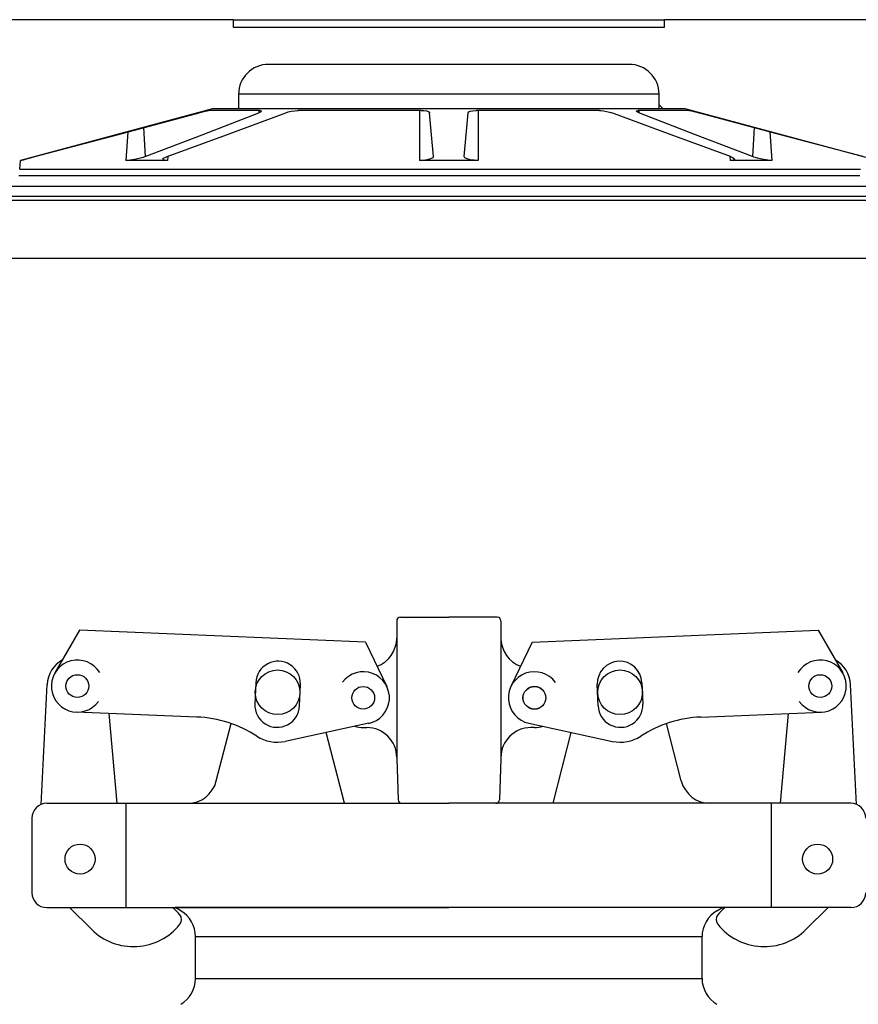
# Model space of a CAD drawing. Extents: x -169 to 2224, y 0 to 2796.
# Tile 390 of 530: x 1796 to 1803, y 978 to 986. Entities that reach past the tile are written whole.
import ezdxf

# ---------------------------------------------------------------- set-up
doc = ezdxf.new("R2010")
doc.units = 0
doc.header["$MEASUREMENT"] = 0
doc.header["$PDSIZE"] = 1
doc.layers.get('DEFPOINTS').update_dxf_attribs({"linetype": 'CONTINUOUS'})
for name, color, linetype in [('DIM', 3, 'CONTINUOUS'), ('FILL-CAP', 1, 'CONTINUOUS'), ('SPILL-BUCKET', 1, 'CONTINUOUS'), ('SWIVEL-ADAPTOR', 1, 'CONTINUOUS')]:
    doc.layers.add(name, color=color, linetype=linetype)
doc.layers.add('FREEZE-LINES', color=8, linetype='CONTINUOUS', plot=False)
doc.styles.add('SIMPLEX', font='simplex')
doc.dimstyles.new('DIM64', dxfattribs={"dimscale": 64, "dimtxt": 0.09375, "dimasz": 0.09375, "dimexe": 0.0625, "dimexo": 0.0625, "dimgap": 0.046875, "dimtad": 1, "dimdec": 4, "dimzin": 3, "dimdsep": 46, "dimlunit": 4, "dimtxsty": 'SIMPLEX', "dimcen": 0, "dimclrd": 256, "dimclre": 256, "dimclrt": 256, "dimadec": 0, "dimazin": 0, "dimtfac": 1, "dimtdec": 4, "dimtmove": 0, "dimatfit": 3, "dimfxl": 1, "dimfrac": 2, "dimtolj": 1, "dimtzin": 0, "dimarcsym": 0})

# ---------------------------------------------------------------- blocks, each defined once
blk = doc.blocks.new('*D48')
at = {"layer": 'DEFPOINTS', "color": 0, "transparency": 16777216}
for p in [(2031.7725, 978.296), (1368.5472, 978.0147), (2031.7725, 700.5233)]:
    blk.add_point(p, dxfattribs=at)
at = {"layer": 'DIM', "lineweight": -2, "transparency": 16777216}
for p, q in [((2031.7725, 974.296), (2031.7725, 696.5233)), ((1368.5472, 974.0147), (1368.5472, 696.5233)), ((1374.5472, 700.5233), (2025.7725, 700.5233))]:
    blk.add_line(p, q, dxfattribs=at)
at = {"layer": 'DIM', "transparency": 16777216}
for points in [[(1374.5472, 701.5233), (1374.5472, 699.5233), (1368.5472, 700.5233)], [(2025.7725, 701.5233), (2025.7725, 699.5233), (2031.7725, 700.5233)]]:
    blk.add_solid(points, dxfattribs=at)
at = {"layer": 'DIM', "transparency": 16777216, "insert": (1700.1599, 708.0947), "char_height": 6, "attachment_point": 5, "style": 'SIMPLEX'}
blk.add_mtext('\\A1;55\'-3 1/4" (F.V. TANK SLAB)', dxfattribs=at)

msp = doc.modelspace()

# ---------------------------------------------------------------- linework, layer by layer
at = {"layer": 'FILL-CAP', "linetype": 'Continuous'}
for p, q in [((1799.03095, 981.0008), (1799.4372, 981.0008)), ((1799.84345, 981.0008), (1799.4372, 981.0008)), ((1798.9997, 980.96955), (1798.9997, 980.8238)), ((1799.8747, 980.96955), (1799.8747, 980.8238)), ((1796.33862, 980.89067), (1796.13028, 980.53224)), ((1798.73785, 980.79219), (1796.33862, 980.89067)), ((1798.9997, 980.8238), (1798.9997, 979.8133)), ((1799.8747, 980.8238), (1799.8747, 979.8238)), ((1800.13655, 980.79219), (1802.53578, 980.89067)), ((1802.53578, 980.89067), (1802.74412, 980.53224)), ((1798.73785, 980.79219), (1798.91612, 980.4179)), ((1800.13655, 980.79219), (1799.95828, 980.4179)), ((1796.01448, 979.42883), (1796.06548, 980.43571)), ((1797.81658, 980.45094), (1797.8092, 980.27109)), ((1798.18389, 980.25571), (1798.19127, 980.43556)), ((1800.69052, 980.25571), (1800.68314, 980.43556)), ((1801.05782, 980.45094), (1801.0652, 980.27109)), ((1802.85992, 979.42883), (1802.80892, 980.43571)), ((1797.32305, 980.16218), (1796.31043, 980.20375)), ((1796.65215, 979.4383), (1796.58627, 980.19242)), ((1801.55136, 980.16218), (1802.56397, 980.20375)), ((1802.22225, 979.4383), (1802.28814, 980.19242)), ((1797.48574, 979.62606), (1797.60958, 980.10786)), ((1798.76478, 980.11001), (1798.06236, 979.95842)), ((1798.7187, 980.0738), (1798.7497, 980.0738)), ((1800.10963, 980.11001), (1800.81204, 979.95842)), ((1800.1557, 980.0738), (1800.1247, 980.0738)), ((1801.38867, 979.62606), (1801.26482, 980.10786)), ((1798.56173, 979.43906), (1798.409, 980.03323)), ((1800.31267, 979.43906), (1800.4654, 980.03323)), ((1798.9997, 979.8238), (1798.9997, 979.8133)), ((1799.8747, 979.8238), (1799.8747, 979.8133)), ((1798.9997, 979.8133), (1799.01174, 979.46846)), ((1799.8747, 979.8133), (1799.86266, 979.46846)), ((1796.0622, 979.4383), (1797.24361, 979.4383)), ((1796.7297, 978.5633), (1796.7297, 979.4383)), ((1797.24361, 979.4383), (1799.4372, 979.4383)), ((1801.63079, 979.4383), (1799.4372, 979.4383)), ((1802.8122, 979.4383), (1801.63079, 979.4383)), ((1802.1447, 978.5633), (1802.1447, 979.4383)), ((1795.9372, 979.3133), (1795.9372, 978.6883)), ((1796.0622, 978.5633), (1799.4372, 978.5633)), ((1796.25437, 978.5633), (1796.43723, 978.38118)), ((1802.8122, 978.5633), (1799.4372, 978.5633)), ((1802.62003, 978.5633), (1802.43718, 978.38118))]:
    msp.add_line(p, q, dxfattribs=at)
at = {"layer": 'FILL-CAP', "color": 7, "linetype": 'Continuous'}
for centre, radius in [((1796.3194, 980.42231), 0.0955), ((1797.9997, 980.3703), 0.1875), ((1800.8747, 980.3703), 0.1875), ((1802.555, 980.42231), 0.0955), ((1798.7187, 980.3238), 0.0955), ((1800.1557, 980.3238), 0.0955), ((1796.3417, 978.9703), 0.126), ((1802.5327, 978.9703), 0.126)]:
    msp.add_circle(centre, radius, dxfattribs=at)
at = {"layer": 'FILL-CAP', "linetype": 'Continuous'}
msp.add_circle((1800.1557, 980.3238), 0.096, dxfattribs=at)
for centre, radius, start, end in [((1799.03095, 980.96955), 0.03125, 90, 180), ((1799.84345, 980.96955), 0.03125, 0, 90), ((1798.7497, 980.8238), 0.25, 289.892293, 0), ((1800.1247, 980.8238), 0.25, 180, 250.107707), ((1796.31516, 980.42306), 0.25, 119.01975, 177.100106), ((1796.31947, 980.42231), 0.2188, 31.207475, 324.090131), ((1802.55493, 980.42231), 0.2188, 215.909869, 148.792525), ((1802.55924, 980.42306), 0.25, 2.899894, 60.98025), ((1798.71995, 980.32373), 0.2187, 281.184003, 143.400114), ((1800.1557, 980.3238), 0.2187, 35.923386, 258.139497), ((1797.28203, 979.16302), 1, 57.003012, 87.64961), ((1801.59237, 979.16302), 1, 92.35039, 122.996988), ((1798.7187, 980.3238), 0.25, 253.199633, 269.999877), ((1798.7497, 979.8238), 0.25, 0, 90), ((1800.1247, 979.8238), 0.25, 90, 180), ((1800.1557, 980.3238), 0.25, 270.000123, 286.800367), ((1797.99654, 980.2634), 0.312, 237.003012, 282.178318), ((1800.87786, 980.2634), 0.312, 257.821682, 302.996988), ((1797.24361, 979.6883), 0.25, 270, 345.58427), ((1801.63079, 979.6883), 0.25, 194.41573, 270), ((1796.0622, 979.3133), 0.125, 90, 180), ((1799.04297, 979.46955), 0.03125, 182, 270), ((1799.83143, 979.46955), 0.03125, 270, 358), ((1802.8122, 979.3133), 0.125, 0, 90), ((1796.0622, 978.6883), 0.125, 180, 270), ((1802.8122, 978.6883), 0.125, 270, 0), ((1796.80027, 978.17654), 0.5, 40.753152, 50.670514), ((1797.13169, 978.46214), 0.0625, 321.339848, 40.753152), ((1801.74271, 978.46214), 0.0625, 139.246848, 218.660152), ((1802.07413, 978.17654), 0.5, 129.329486, 139.246848), ((1796.79007, 978.73545), 0.5, 225.115836, 321.339848), ((1802.08434, 978.73545), 0.5, 218.660152, 314.884164)]:
    msp.add_arc(centre, radius, start, end, dxfattribs=at)
at = {"layer": 'FILL-CAP', "color": 1, "linetype": 'Continuous'}
for centre, start, end in [((1798.00392, 980.44325), 357.64961, 177.64961), ((1800.87048, 980.44325), 2.35039, 182.35039), ((1797.99654, 980.2634), 177.64961, 357.649627), ((1800.87786, 980.2634), 182.350373, 2.35039)]:
    msp.add_arc(centre, 0.1875, start, end, dxfattribs=at)
at = {"layer": 'FREEZE-LINES', "linetype": 'Continuous'}
msp.add_line((1468.41345, 984.01471), (1934.57169, 984.01471), dxfattribs=at)
at = {"layer": 'SPILL-BUCKET', "linetype": 'Continuous'}
for p, q in [((1797.62594, 986.0156), (1793.4413, 986.0156)), ((1797.62594, 986.0156), (1797.62594, 985.95314)), ((1797.62594, 986.0156), (1797.63181, 986.0156)), ((1797.62594, 985.95314), (1801.24846, 985.95314)), ((1797.63181, 986.0156), (1797.64939, 986.0156)), ((1797.64939, 986.0156), (1797.67857, 986.0156)), ((1797.67857, 986.0156), (1797.71915, 986.0156)), ((1797.71915, 986.0156), (1797.77088, 986.0156)), ((1797.77088, 986.0156), (1797.83341, 986.0156)), ((1797.83341, 986.0156), (1797.90634, 986.0156)), ((1797.90634, 986.0156), (1797.9892, 986.0156)), ((1797.9892, 986.0156), (1798.08145, 986.0156)), ((1798.08145, 986.0156), (1798.18249, 986.0156)), ((1798.18249, 986.0156), (1798.29168, 986.0156)), ((1798.29168, 986.0156), (1798.40829, 986.0156)), ((1798.40829, 986.0156), (1798.53157, 986.0156)), ((1798.53157, 986.0156), (1798.66073, 986.0156)), ((1798.66073, 986.0156), (1798.79492, 986.0156)), ((1798.79492, 986.0156), (1798.93328, 986.0156)), ((1798.93328, 986.0156), (1799.0749, 986.0156)), ((1799.0749, 986.0156), (1799.21888, 986.0156)), ((1799.21888, 986.0156), (1799.36427, 986.0156)), ((1799.36427, 986.0156), (1799.51013, 986.0156)), ((1799.51013, 986.0156), (1799.65552, 986.0156)), ((1799.65552, 986.0156), (1799.7995, 986.0156)), ((1799.7995, 986.0156), (1799.94112, 986.0156)), ((1799.94112, 986.0156), (1800.07948, 986.0156)), ((1800.07948, 986.0156), (1800.21368, 986.0156)), ((1800.21368, 986.0156), (1800.34283, 986.0156)), ((1800.34283, 986.0156), (1800.46611, 986.0156)), ((1800.46611, 986.0156), (1800.58272, 986.0156)), ((1800.58272, 986.0156), (1800.69191, 986.0156)), ((1800.69191, 986.0156), (1800.79295, 986.0156)), ((1800.79295, 986.0156), (1800.8852, 986.0156)), ((1800.8852, 986.0156), (1800.96806, 986.0156)), ((1800.96806, 986.0156), (1801.04099, 986.0156)), ((1801.04099, 986.0156), (1801.10352, 986.0156)), ((1801.10352, 986.0156), (1801.15525, 986.0156)), ((1801.15525, 986.0156), (1801.19583, 986.0156)), ((1801.19583, 986.0156), (1801.22501, 986.0156)), ((1801.22501, 986.0156), (1801.24259, 986.0156)), ((1801.24259, 986.0156), (1801.24846, 986.0156)), ((1805.4331, 986.0156), (1801.24846, 986.0156)), ((1801.24846, 985.95314), (1801.24846, 986.0156)), ((1800.95179, 985.64086), (1797.92261, 985.64086)), ((1797.67881, 985.39103), (1797.67278, 985.39103)), ((1797.67278, 985.39103), (1797.67278, 985.26611)), ((1797.69685, 985.39103), (1797.67881, 985.39103)), ((1797.72677, 985.39103), (1797.69685, 985.39103)), ((1797.76838, 985.39103), (1797.72677, 985.39103)), ((1797.82139, 985.39103), (1797.76838, 985.39103)), ((1797.88544, 985.39103), (1797.82139, 985.39103)), ((1797.96009, 985.39103), (1797.88544, 985.39103)), ((1798.04483, 985.39103), (1797.96009, 985.39103)), ((1798.13908, 985.39103), (1798.04483, 985.39103)), ((1798.24219, 985.39103), (1798.13908, 985.39103)), ((1798.35347, 985.39103), (1798.24219, 985.39103)), ((1798.47215, 985.39103), (1798.35347, 985.39103)), ((1798.59743, 985.39103), (1798.47215, 985.39103)), ((1798.72844, 985.39103), (1798.59743, 985.39103)), ((1798.86429, 985.39103), (1798.72844, 985.39103)), ((1799.00406, 985.39103), (1798.86429, 985.39103)), ((1799.14679, 985.39103), (1799.00406, 985.39103)), ((1799.2915, 985.39103), (1799.14679, 985.39103)), ((1799.4372, 985.39103), (1799.2915, 985.39103)), ((1799.5829, 985.39103), (1799.4372, 985.39103)), ((1799.72761, 985.39103), (1799.5829, 985.39103)), ((1799.87034, 985.39103), (1799.72761, 985.39103)), ((1800.01011, 985.39103), (1799.87034, 985.39103)), ((1800.14596, 985.39103), (1800.01011, 985.39103)), ((1800.27697, 985.39103), (1800.14596, 985.39103)), ((1800.40225, 985.39103), (1800.27697, 985.39103)), ((1800.52093, 985.39103), (1800.40225, 985.39103)), ((1800.63221, 985.39103), (1800.52093, 985.39103)), ((1800.73532, 985.39103), (1800.63221, 985.39103)), ((1800.82958, 985.39103), (1800.73532, 985.39103)), ((1800.91431, 985.39103), (1800.82958, 985.39103)), ((1800.98896, 985.39103), (1800.91431, 985.39103)), ((1801.05301, 985.39103), (1800.98896, 985.39103)), ((1801.10602, 985.39103), (1801.05301, 985.39103)), ((1801.14763, 985.39103), (1801.10602, 985.39103)), ((1801.17755, 985.39103), (1801.14763, 985.39103)), ((1801.19559, 985.39103), (1801.17755, 985.39103)), ((1801.20162, 985.39103), (1801.19559, 985.39103)), ((1801.20162, 985.26611), (1801.20162, 985.39103)), ((1801.20162, 985.29966), (1801.23517, 985.26611)), ((1797.45418, 985.26611), (1795.84167, 984.83404)), ((1796.65317, 985.05047), (1797.34294, 985.23465)), ((1797.34294, 985.23465), (1797.3695, 985.24163)), ((1797.36601, 985.05047), (1797.84235, 985.23465)), ((1797.3695, 985.24163), (1797.39291, 985.24756)), ((1797.39291, 985.24756), (1797.40992, 985.25157)), ((1797.40992, 985.25157), (1797.41867, 985.2532)), ((1797.41867, 985.2532), (1797.4193, 985.25324)), ((1797.44407, 985.25324), (1797.4193, 985.25324)), ((1797.48148, 985.25324), (1797.44407, 985.25324)), ((1797.67278, 985.26611), (1797.45418, 985.26611)), ((1797.53128, 985.25324), (1797.48148, 985.25324)), ((1797.59316, 985.25324), (1797.53128, 985.25324)), ((1797.57118, 985.05047), (1798.07031, 985.23465)), ((1797.66674, 985.25324), (1797.59316, 985.25324)), ((1797.75154, 985.25324), (1797.66674, 985.25324)), ((1797.67881, 985.26611), (1797.67278, 985.26611)), ((1797.69685, 985.26611), (1797.67881, 985.26611)), ((1797.72677, 985.26611), (1797.69685, 985.26611)), ((1797.76838, 985.26611), (1797.72677, 985.26611)), ((1797.84703, 985.25324), (1797.75154, 985.25324)), ((1797.82139, 985.26611), (1797.76838, 985.26611)), ((1797.88544, 985.26611), (1797.82139, 985.26611)), ((1797.8412, 985.25324), (1797.84235, 985.23465)), ((1797.85526, 985.24042), (1797.84235, 985.23465)), ((1797.84703, 985.25324), (1797.85449, 985.25292)), ((1797.85449, 985.25292), (1797.8629, 985.25061)), ((1797.86325, 985.24632), (1797.85526, 985.24042)), ((1797.8629, 985.25061), (1797.86325, 985.24632)), ((1797.96009, 985.26611), (1797.88544, 985.26611)), ((1798.04483, 985.26611), (1797.96009, 985.26611)), ((1798.13908, 985.26611), (1798.04483, 985.26611)), ((1798.07031, 985.23465), (1798.08993, 985.24085)), ((1798.08993, 985.24085), (1798.11634, 985.24698)), ((1798.11634, 985.24698), (1798.1434, 985.25124)), ((1798.24219, 985.26611), (1798.13908, 985.26611)), ((1798.1434, 985.25124), (1798.16763, 985.25314)), ((1798.16763, 985.25314), (1798.17363, 985.25324)), ((1798.30415, 985.25324), (1798.17363, 985.25324)), ((1798.35347, 985.26611), (1798.24219, 985.26611)), ((1798.44185, 985.25324), (1798.30415, 985.25324)), ((1798.47215, 985.26611), (1798.35347, 985.26611)), ((1798.58586, 985.25324), (1798.44185, 985.25324)), ((1798.59743, 985.26611), (1798.47215, 985.26611)), ((1798.73526, 985.25324), (1798.58586, 985.25324)), ((1798.72844, 985.26611), (1798.59743, 985.26611)), ((1798.86429, 985.26611), (1798.72844, 985.26611)), ((1798.88912, 985.25324), (1798.73526, 985.25324)), ((1799.00406, 985.26611), (1798.86429, 985.26611)), ((1799.04645, 985.25324), (1798.88912, 985.25324)), ((1799.14679, 985.26611), (1799.00406, 985.26611)), ((1799.20626, 985.25324), (1799.04645, 985.25324)), ((1799.2915, 985.26611), (1799.14679, 985.26611)), ((1799.19223, 985.25323), (1799.1897, 984.83404)), ((1799.20626, 985.25324), (1799.22734, 985.2524)), ((1799.22734, 985.2524), (1799.24897, 985.2494)), ((1799.24897, 985.2494), (1799.26527, 985.24453)), ((1799.26527, 985.24453), (1799.27453, 985.23821)), ((1799.27453, 985.23821), (1799.27601, 985.23465)), ((1799.29212, 985.05047), (1799.27601, 985.23465)), ((1799.4372, 985.26611), (1799.2915, 985.26611)), ((1799.5829, 985.26611), (1799.4372, 985.26611)), ((1799.58228, 985.05047), (1799.59839, 985.23465)), ((1799.72761, 985.26611), (1799.5829, 985.26611)), ((1799.59839, 985.23465), (1799.60367, 985.24163)), ((1799.60367, 985.24163), (1799.61783, 985.24756)), ((1799.61783, 985.24756), (1799.63888, 985.25157)), ((1799.63888, 985.25157), (1799.66371, 985.2532)), ((1799.66371, 985.2532), (1799.66814, 985.25324)), ((1799.82795, 985.25324), (1799.66814, 985.25324)), ((1799.68217, 985.25323), (1799.6847, 984.83404)), ((1799.87034, 985.26611), (1799.72761, 985.26611)), ((1799.98528, 985.25324), (1799.82795, 985.25324)), ((1800.01011, 985.26611), (1799.87034, 985.26611)), ((1800.13914, 985.25324), (1799.98528, 985.25324)), ((1800.14596, 985.26611), (1800.01011, 985.26611)), ((1800.28854, 985.25324), (1800.13914, 985.25324)), ((1800.27697, 985.26611), (1800.14596, 985.26611)), ((1800.40225, 985.26611), (1800.27697, 985.26611)), ((1800.43255, 985.25324), (1800.28854, 985.25324)), ((1800.52093, 985.26611), (1800.40225, 985.26611)), ((1800.57025, 985.25324), (1800.43255, 985.25324)), ((1800.63221, 985.26611), (1800.52093, 985.26611)), ((1800.70077, 985.25324), (1800.57025, 985.25324)), ((1800.73532, 985.26611), (1800.63221, 985.26611)), ((1800.70077, 985.25324), (1800.71201, 985.25292)), ((1800.71201, 985.25292), (1800.73596, 985.25061)), ((1800.82958, 985.26611), (1800.73532, 985.26611)), ((1800.73596, 985.25061), (1800.76139, 985.24632)), ((1800.76139, 985.24632), (1800.78604, 985.24042)), ((1800.78604, 985.24042), (1800.80409, 985.23465)), ((1801.30323, 985.05047), (1800.80409, 985.23465)), ((1800.91431, 985.26611), (1800.82958, 985.26611)), ((1800.98896, 985.26611), (1800.91431, 985.26611)), ((1801.05301, 985.26611), (1800.98896, 985.26611)), ((1801.01072, 985.24698), (1801.01255, 985.25124)), ((1801.01835, 985.24085), (1801.01072, 985.24698)), ((1801.01255, 985.25124), (1801.02305, 985.25314)), ((1801.03205, 985.23465), (1801.01835, 985.24085)), ((1801.02305, 985.25314), (1801.02737, 985.25324)), ((1801.12286, 985.25324), (1801.02737, 985.25324)), ((1801.0332, 985.25324), (1801.03205, 985.23465)), ((1801.5084, 985.05047), (1801.03205, 985.23465)), ((1801.10602, 985.26611), (1801.05301, 985.26611)), ((1801.14763, 985.26611), (1801.10602, 985.26611)), ((1801.20766, 985.25324), (1801.12286, 985.25324)), ((1801.17755, 985.26611), (1801.14763, 985.26611)), ((1801.19559, 985.26611), (1801.17755, 985.26611)), ((1801.20162, 985.26611), (1801.19559, 985.26611)), ((1801.42022, 985.26611), (1801.20162, 985.26611)), ((1801.28123, 985.25324), (1801.20766, 985.25324)), ((1801.34312, 985.25324), (1801.28123, 985.25324)), ((1801.39292, 985.25324), (1801.34312, 985.25324)), ((1801.43033, 985.25324), (1801.39292, 985.25324)), ((1803.03273, 984.83404), (1801.42022, 985.26611)), ((1801.4551, 985.25324), (1801.43033, 985.25324)), ((1801.4551, 985.25324), (1801.46054, 985.2524)), ((1801.46054, 985.2524), (1801.47391, 985.2494)), ((1801.47391, 985.2494), (1801.49358, 985.24453)), ((1801.49358, 985.24453), (1801.51802, 985.23821)), ((1801.51802, 985.23821), (1801.53146, 985.23465)), ((1802.22124, 985.05047), (1801.53146, 985.23465)), ((1796.87465, 985.10961), (1796.88972, 984.86604)), ((1801.99975, 985.10961), (1801.98468, 984.86604)), ((1795.96346, 984.86604), (1796.65317, 985.05047)), ((1796.74164, 985.0741), (1796.7258, 984.83404)), ((1796.88972, 984.86604), (1797.36601, 985.05047)), ((1797.07207, 984.86604), (1797.57118, 985.05047)), ((1799.30826, 984.86604), (1799.29212, 985.05047)), ((1799.56614, 984.86604), (1799.58228, 985.05047)), ((1801.80233, 984.86604), (1801.30323, 985.05047)), ((1801.98468, 984.86604), (1801.5084, 985.05047)), ((1802.13276, 985.0741), (1802.1486, 984.83404)), ((1802.91094, 984.86604), (1802.22124, 985.05047)), ((1795.92487, 984.85564), (1795.96346, 984.86604)), ((1796.88972, 984.86604), (1796.87229, 984.85991)), ((1797.04368, 984.85213), (1797.06159, 984.86186)), ((1797.06159, 984.86186), (1797.07207, 984.86604)), ((1797.07777, 984.86814), (1797.07581, 984.83404)), ((1799.30826, 984.86604), (1799.3025, 984.85581)), ((1799.57211, 984.85564), (1799.56614, 984.86604)), ((1801.79663, 984.86814), (1801.79859, 984.83404)), ((1801.80233, 984.86604), (1801.81717, 984.85991)), ((1801.99619, 984.86186), (1801.98468, 984.86604)), ((1802.02909, 984.85213), (1801.99619, 984.86186)), ((1795.83528, 984.76101), (1795.84167, 984.83404)), ((1795.8438, 984.83404), (1795.84167, 984.83404)), ((1795.8502, 984.83404), (1795.8438, 984.83404)), ((1795.8502, 984.83404), (1795.85345, 984.83552)), ((1795.85022, 984.83431), (1795.8502, 984.83404)), ((1795.85345, 984.83552), (1795.868, 984.83989)), ((1795.868, 984.83989), (1795.89246, 984.84677)), ((1795.89246, 984.84677), (1795.92487, 984.85564)), ((1796.73149, 984.83412), (1796.7258, 984.83404)), ((1796.89478, 984.83404), (1796.7258, 984.83404)), ((1796.7619, 984.83645), (1796.73149, 984.83412)), ((1796.79858, 984.84192), (1796.7619, 984.83645)), ((1796.83714, 984.85008), (1796.79858, 984.84192)), ((1796.87229, 984.85991), (1796.83714, 984.85008)), ((1797.07581, 984.83404), (1796.89478, 984.83404)), ((1797.03773, 984.84393), (1797.04368, 984.85213)), ((1797.04365, 984.83794), (1797.03773, 984.84393)), ((1797.06064, 984.83462), (1797.04365, 984.83794)), ((1797.07581, 984.83404), (1797.06064, 984.83462)), ((1799.22002, 984.83512), (1799.1897, 984.83404)), ((1799.4372, 984.83404), (1799.1897, 984.83404)), ((1799.25507, 984.83935), (1799.22002, 984.83512)), ((1799.28397, 984.84652), (1799.25507, 984.83935)), ((1799.3025, 984.85581), (1799.28397, 984.84652)), ((1799.6847, 984.83404), (1799.4372, 984.83404)), ((1799.58972, 984.84677), (1799.57211, 984.85564)), ((1799.61637, 984.83989), (1799.58972, 984.84677)), ((1799.64934, 984.83552), (1799.61637, 984.83989)), ((1799.6847, 984.83404), (1799.64934, 984.83552)), ((1801.80465, 984.83412), (1801.79859, 984.83404)), ((1801.97963, 984.83404), (1801.79859, 984.83404)), ((1801.82596, 984.83645), (1801.80465, 984.83412)), ((1801.81717, 984.85991), (1801.83317, 984.85008)), ((1801.83614, 984.84192), (1801.82596, 984.83645)), ((1801.83317, 984.85008), (1801.83614, 984.84192)), ((1802.1486, 984.83404), (1801.97963, 984.83404)), ((1802.06519, 984.84393), (1802.02909, 984.85213)), ((1802.10071, 984.83794), (1802.06519, 984.84393)), ((1802.13246, 984.83462), (1802.10071, 984.83794)), ((1802.1486, 984.83404), (1802.13246, 984.83462)), ((1795.86828, 984.704), (1795.82672, 984.704)), ((1795.83528, 984.76101), (1795.84115, 984.76101)), ((1795.84115, 984.76101), (1795.85876, 984.76101)), ((1795.85876, 984.76101), (1795.88803, 984.76101)), ((1795.92148, 984.704), (1795.86828, 984.704)), ((1795.88803, 984.76101), (1795.92889, 984.76101)), ((1795.98615, 984.704), (1795.92148, 984.704)), ((1795.92889, 984.76101), (1795.98118, 984.76101)), ((1795.98118, 984.76101), (1796.04475, 984.76101)), ((1796.06207, 984.704), (1795.98615, 984.704)), ((1796.04475, 984.76101), (1796.11939, 984.76101)), ((1796.14901, 984.704), (1796.06207, 984.704)), ((1796.11939, 984.76101), (1796.20484, 984.76101)), ((1796.24666, 984.704), (1796.14901, 984.704)), ((1796.20484, 984.76101), (1796.30084, 984.76101)), ((1796.35473, 984.704), (1796.24666, 984.704)), ((1796.30084, 984.76101), (1796.40707, 984.76101)), ((1796.47285, 984.704), (1796.35473, 984.704)), ((1796.40707, 984.76101), (1796.52318, 984.76101)), ((1796.60064, 984.704), (1796.47285, 984.704)), ((1796.52318, 984.76101), (1796.6488, 984.76101)), ((1796.73768, 984.704), (1796.60064, 984.704)), ((1796.6488, 984.76101), (1796.78352, 984.76101)), ((1796.88352, 984.704), (1796.73768, 984.704)), ((1796.78352, 984.76101), (1796.92689, 984.76101)), ((1797.0377, 984.704), (1796.88352, 984.704)), ((1796.92689, 984.76101), (1797.07844, 984.76101)), ((1797.1997, 984.704), (1797.0377, 984.704)), ((1797.07844, 984.76101), (1797.23769, 984.76101)), ((1797.369, 984.704), (1797.1997, 984.704)), ((1797.23769, 984.76101), (1797.40412, 984.76101)), ((1797.54505, 984.704), (1797.369, 984.704)), ((1797.40412, 984.76101), (1797.57718, 984.76101)), ((1797.72727, 984.704), (1797.54505, 984.704)), ((1797.57718, 984.76101), (1797.7563, 984.76101)), ((1797.91506, 984.704), (1797.72727, 984.704)), ((1797.7563, 984.76101), (1797.94091, 984.76101)), ((1798.10782, 984.704), (1797.91506, 984.704)), ((1797.94091, 984.76101), (1798.1304, 984.76101)), ((1798.30492, 984.704), (1798.10782, 984.704)), ((1798.1304, 984.76101), (1798.32415, 984.76101)), ((1798.50571, 984.704), (1798.30492, 984.704)), ((1798.32415, 984.76101), (1798.52153, 984.76101)), ((1798.70954, 984.704), (1798.50571, 984.704)), ((1798.52153, 984.76101), (1798.72189, 984.76101)), ((1798.91574, 984.704), (1798.70954, 984.704)), ((1798.72189, 984.76101), (1798.92459, 984.76101)), ((1799.12364, 984.704), (1798.91574, 984.704)), ((1798.92459, 984.76101), (1799.12897, 984.76101)), ((1799.33257, 984.704), (1799.12364, 984.704)), ((1799.12897, 984.76101), (1799.33434, 984.76101)), ((1799.54183, 984.704), (1799.33257, 984.704)), ((1799.33434, 984.76101), (1799.54006, 984.76101)), ((1799.54006, 984.76101), (1799.74543, 984.76101)), ((1799.75076, 984.704), (1799.54183, 984.704)), ((1799.74543, 984.76101), (1799.94981, 984.76101)), ((1799.95866, 984.704), (1799.75076, 984.704)), ((1799.94981, 984.76101), (1800.15251, 984.76101)), ((1800.16486, 984.704), (1799.95866, 984.704)), ((1800.15251, 984.76101), (1800.35288, 984.76101)), ((1800.36869, 984.704), (1800.16486, 984.704)), ((1800.35288, 984.76101), (1800.55026, 984.76101)), ((1800.56948, 984.704), (1800.36869, 984.704)), ((1800.55026, 984.76101), (1800.74401, 984.76101)), ((1800.76658, 984.704), (1800.56948, 984.704)), ((1800.74401, 984.76101), (1800.93349, 984.76101)), ((1800.95934, 984.704), (1800.76658, 984.704)), ((1800.93349, 984.76101), (1801.1181, 984.76101)), ((1801.14713, 984.704), (1800.95934, 984.704)), ((1801.1181, 984.76101), (1801.29722, 984.76101)), ((1801.32935, 984.704), (1801.14713, 984.704)), ((1801.29722, 984.76101), (1801.47028, 984.76101)), ((1801.5054, 984.704), (1801.32935, 984.704)), ((1801.47028, 984.76101), (1801.63671, 984.76101)), ((1801.6747, 984.704), (1801.5054, 984.704)), ((1801.63671, 984.76101), (1801.79596, 984.76101)), ((1801.8367, 984.704), (1801.6747, 984.704)), ((1801.79596, 984.76101), (1801.94752, 984.76101)), ((1801.99088, 984.704), (1801.8367, 984.704)), ((1801.94752, 984.76101), (1802.09088, 984.76101)), ((1802.13672, 984.704), (1801.99088, 984.704)), ((1802.09088, 984.76101), (1802.2256, 984.76101)), ((1802.27376, 984.704), (1802.13672, 984.704)), ((1802.2256, 984.76101), (1802.35122, 984.76101)), ((1802.40155, 984.704), (1802.27376, 984.704)), ((1802.35122, 984.76101), (1802.46733, 984.76101)), ((1802.51967, 984.704), (1802.40155, 984.704)), ((1802.46733, 984.76101), (1802.57356, 984.76101)), ((1802.62774, 984.704), (1802.51967, 984.704)), ((1802.57356, 984.76101), (1802.66956, 984.76101)), ((1802.7254, 984.704), (1802.62774, 984.704)), ((1802.66956, 984.76101), (1802.75502, 984.76101)), ((1802.81233, 984.704), (1802.7254, 984.704)), ((1802.75502, 984.76101), (1802.82965, 984.76101)), ((1802.88825, 984.704), (1802.81233, 984.704)), ((1802.82965, 984.76101), (1802.89322, 984.76101))]:
    msp.add_line(p, q, dxfattribs=at)
at = {"layer": 'SPILL-BUCKET', "color": 7, "linetype": 'Continuous'}
for p, q in [((1804.13417, 984.61606), (1794.99984, 984.61606)), ((1804.13208, 984.53223), (1795.18403, 984.53223)), ((1795.1947, 984.50101), (1804.13176, 984.50101))]:
    msp.add_line(p, q, dxfattribs=at)
at = {"layer": 'SPILL-BUCKET', "linetype": 'Continuous'}
for centre, start, end in [((1797.92261, 985.39103), 90, 180), ((1800.95179, 985.39103), 0, 90)]:
    msp.add_arc(centre, 0.24983, start, end, dxfattribs=at)
at = {"layer": 'SWIVEL-ADAPTOR', "linetype": 'Continuous'}
for p, q in [((1797.1872, 978.53587), (1797.1399, 978.5633)), ((1797.1872, 978.53587), (1797.1399, 978.5633)), ((1797.1872, 978.53587), (1797.1399, 978.5633)), ((1797.1872, 978.53587), (1797.1399, 978.5633)), ((1801.7345, 978.5633), (1797.1399, 978.5633)), ((1801.6872, 978.53587), (1801.7345, 978.5633)), ((1801.6872, 978.53587), (1801.7345, 978.5633)), ((1801.6872, 978.53587), (1801.7345, 978.5633)), ((1801.6872, 978.53587), (1801.7345, 978.5633)), ((1797.3122, 977.96749), (1797.3122, 978.31953)), ((1797.3122, 977.96749), (1797.3122, 978.31953)), ((1801.5622, 977.96749), (1801.5622, 978.31953)), ((1801.5622, 977.96749), (1801.5622, 978.31953))]:
    msp.add_line(p, q, dxfattribs=at)
at = {"layer": 'SWIVEL-ADAPTOR', "color": 7}
for p, q in [((1797.31274, 978.31953), (1801.56274, 978.31953)), ((1797.31274, 977.96749), (1801.56327, 977.96749))]:
    msp.add_line(p, q, dxfattribs=at)
at = {"layer": 'SWIVEL-ADAPTOR', "linetype": 'Continuous'}
for centre, start, end in [((1797.0622, 978.31953), 0, 59.981633), ((1797.0622, 978.31953), 0, 59.981633), ((1801.8122, 978.31953), 120.018367, 180), ((1801.8122, 978.31953), 120.018367, 180), ((1797.0622, 977.96749), 299.91219, 0), ((1797.0622, 977.96749), 299.91219, 0), ((1801.8122, 977.96749), 180, 240.08781), ((1801.8122, 977.96749), 180, 240.08781)]:
    msp.add_arc(centre, 0.24947, start, end, dxfattribs=at)

# ---------------------------------------------------------------- dimensions: what is measured, and where the dimension line sits
at = {"layer": 'DIM'}
dim = msp.add_linear_dim(base=(2031.77254, 700.52328), p1=(1368.54722, 978.01471), p2=(2031.77254, 978.29596), angle=0, text='<> (F.V. TANK SLAB)', dimstyle='DIM64', dxfattribs=at)
dim.commit()
dim.dimension.update_dxf_attribs({"geometry": '*D48', "text_midpoint": (1700.15988, 708.09471)})

doc.saveas('drawing.dxf')
